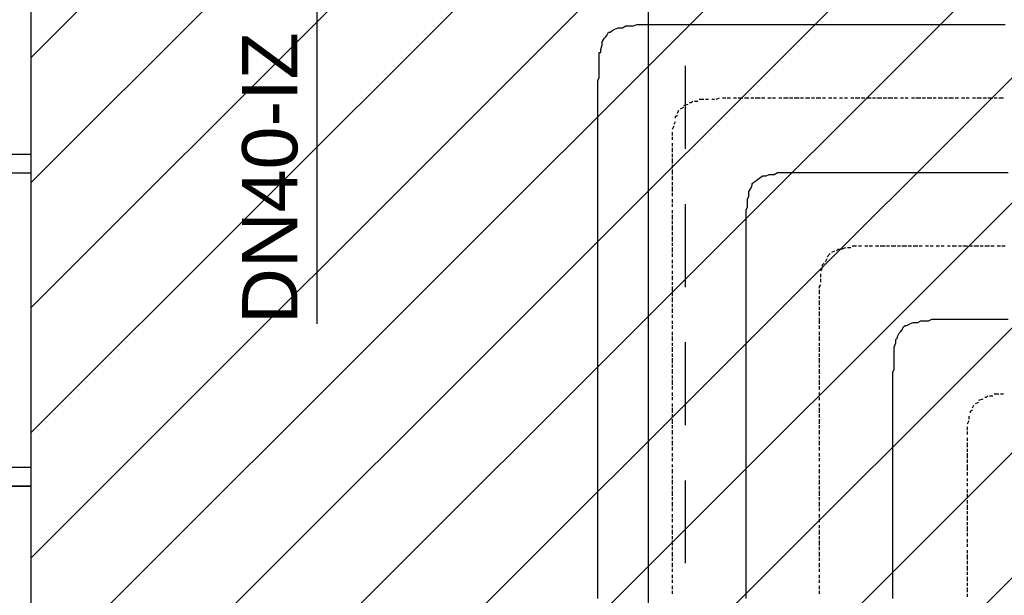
# Model space of a CAD drawing. Extents: x 997 to 109698, y 921 to 94021.
# Tile 405 of 656: x 13442 to 16112, y 43484 to 45047. Entities that reach past the tile are written whole.
import ezdxf

# ---------------------------------------------------------------- set-up
doc = ezdxf.new("R2010")
doc.units = 0
doc.header["$MEASUREMENT"] = 0
for name, color, linetype in [('12', 7, 'CONTINUOUS'), ('28', 7, 'CONTINUOUS'), ('40', 7, 'CONTINUOUS'), ('63', 15, 'CONTINUOUS')]:
    doc.layers.add(name, color=color, linetype=linetype)
doc.styles.get("Standard").update_dxf_attribs({"font": 'Arial.ttf', "height": 0.2})

msp = doc.modelspace()

# ---------------------------------------------------------------- linework, layer by layer
at = {"layer": '12', "color": 24}
for p, q in [((15147.636205, 35595.953237), (15147.636205, 45195.953237)), ((15247.636205, 44695.953237), (15247.636205, 44920.953237)), ((15247.636205, 44320.953237), (15247.636205, 44545.953237)), ((15247.636205, 43945.953237), (15247.636205, 44170.953237)), ((15247.636205, 43570.953237), (15247.636205, 43795.953237))]:
    msp.add_line(p, q, dxfattribs=at)
at = {"layer": '12', "color": 5}
for p, q in [((15047.630503, 45016.563401), (15055.630503, 45020.563401)), ((15068.630503, 45024.563401), (15076.630503, 45024.563401)), ((15076.630503, 45024.563401), (15085.630503, 45029.563401)), ((15085.630503, 45029.563401), (15098.630503, 45029.563401)), ((15098.630503, 45029.563401), (15106.630503, 45029.563401)), ((15106.630503, 45029.563401), (15115.630503, 45033.563401)), ((15115.630503, 45033.563401), (15127.630503, 45033.563401)), ((15127.630503, 45033.563401), (15136.630503, 45033.563401)), ((15136.630503, 45033.563401), (15144.630503, 45033.563401)), ((15144.630503, 45033.563401), (15157.630503, 45033.563401)), ((15157.630503, 45033.563401), (15165.630503, 45033.563401)), ((15165.630503, 45033.563401), (15174.630503, 45033.563401)), ((15174.630503, 45033.563401), (15187.630503, 45033.563401)), ((15187.630503, 45033.563401), (15195.630503, 45033.563401)), ((15195.630503, 45033.563401), (15208.630503, 45033.563401)), ((15208.630503, 45033.563401), (15212.630503, 45033.563401)), ((15212.630503, 45033.563401), (15216.630503, 45033.563401)), ((15216.630503, 45033.563401), (15225.630503, 45033.563401)), ((15225.630503, 45033.563401), (15237.630503, 45033.563401)), ((15237.630503, 45033.563401), (15246.630503, 45033.563401)), ((15246.630503, 45033.563401), (15254.630503, 45033.563401)), ((15254.630503, 45033.563401), (15267.630503, 45033.563401)), ((15267.630503, 45033.563401), (15275.630503, 45033.563401)), ((15275.630503, 45033.563401), (15284.630503, 45033.563401)), ((15284.630503, 45033.563401), (15297.630503, 45033.563401)), ((15297.630503, 45033.563401), (15305.630503, 45033.563401)), ((15305.630503, 45033.563401), (15318.630503, 45033.563401)), ((15318.630503, 45033.563401), (15326.630503, 45033.563401)), ((15326.630503, 45033.563401), (15335.630503, 45033.563401)), ((15335.630503, 45033.563401), (15347.630503, 45033.563401)), ((15347.630503, 45033.563401), (15356.630503, 45033.563401)), ((15356.630503, 45033.563401), (15364.630503, 45033.563401)), ((15364.630503, 45033.563401), (15377.630503, 45033.563401)), ((15377.630503, 45033.563401), (15385.630503, 45033.563401)), ((15385.630503, 45033.563401), (15394.630503, 45033.563401)), ((15394.630503, 45033.563401), (15407.630503, 45033.563401)), ((15407.630503, 45033.563401), (15415.630503, 45033.563401)), ((15415.630503, 45033.563401), (15424.630503, 45033.563401)), ((15424.630503, 45033.563401), (15436.630503, 45033.563401)), ((15436.630503, 45033.563401), (15445.630503, 45033.563401)), ((15445.630503, 45033.563401), (15457.630503, 45033.563401)), ((15457.630503, 45033.563401), (15466.630503, 45033.563401)), ((15466.630503, 45033.563401), (15474.630503, 45033.563401)), ((15474.630503, 45033.563401), (15487.630503, 45033.563401)), ((15487.630503, 45033.563401), (15496.630503, 45033.563401)), ((15496.630503, 45033.563401), (15504.630503, 45033.563401)), ((15504.630503, 45033.563401), (15517.630503, 45033.563401)), ((15517.630503, 45033.563401), (15525.630503, 45033.563401)), ((15525.630503, 45033.563401), (15534.630503, 45033.563401)), ((15534.630503, 45033.563401), (15546.630503, 45033.563401)), ((15546.630503, 45033.563401), (15555.630503, 45033.563401)), ((15555.630503, 45033.563401), (15567.630503, 45033.563401)), ((15567.630503, 45033.563401), (15576.630503, 45033.563401)), ((15576.630503, 45033.563401), (15584.630503, 45033.563401)), ((15584.630503, 45033.563401), (15597.630503, 45033.563401)), ((15597.630503, 45033.563401), (15606.630503, 45033.563401)), ((15606.630503, 45033.563401), (15614.630503, 45033.563401)), ((15614.630503, 45033.563401), (15627.630503, 45033.563401)), ((15627.630503, 45033.563401), (15635.630503, 45033.563401)), ((15635.630503, 45033.563401), (15644.630503, 45033.563401)), ((15644.630503, 45033.563401), (15656.630503, 45033.563401)), ((15656.630503, 45033.563401), (15665.630503, 45033.563401)), ((15665.630503, 45033.563401), (15678.630503, 45033.563401)), ((15678.630503, 45033.563401), (15686.630503, 45033.563401)), ((15686.630503, 45033.563401), (15695.630503, 45033.563401)), ((15695.630503, 45033.563401), (15707.630503, 45033.563401)), ((15707.630503, 45033.563401), (15716.630503, 45033.563401)), ((15716.630503, 45033.563401), (15724.630503, 45033.563401)), ((15724.630503, 45033.563401), (15737.630503, 45033.563401)), ((15737.630503, 45033.563401), (15745.630503, 45033.563401)), ((15745.630503, 45033.563401), (15754.630503, 45033.563401)), ((15754.630503, 45033.563401), (15766.630503, 45033.563401)), ((15766.630503, 45033.563401), (15775.630503, 45033.563401)), ((15775.630503, 45033.563401), (15788.630503, 45033.563401)), ((15788.630503, 45033.563401), (15796.630503, 45033.563401)), ((15796.630503, 45033.563401), (15805.630503, 45033.563401)), ((15805.630503, 45033.563401), (15817.630503, 45033.563401)), ((15817.630503, 45033.563401), (15826.630503, 45033.563401)), ((15826.630503, 45033.563401), (15834.630503, 45033.563401)), ((15834.630503, 45033.563401), (15847.630503, 45033.563401)), ((15847.630503, 45033.563401), (15855.630503, 45033.563401)), ((15855.630503, 45033.563401), (15864.630503, 45033.563401)), ((15864.630503, 45033.563401), (15877.630503, 45033.563401)), ((15877.630503, 45033.563401), (15885.630503, 45033.563401)), ((15885.630503, 45033.563401), (15898.630503, 45033.563401)), ((15898.630503, 45033.563401), (15906.630503, 45033.563401)), ((15906.630503, 45033.563401), (15915.630503, 45033.563401)), ((15915.630503, 45033.563401), (15927.630503, 45033.563401)), ((15927.630503, 45033.563401), (15936.630503, 45033.563401)), ((15936.630503, 45033.563401), (15944.630503, 45033.563401)), ((15944.630503, 45033.563401), (15957.630503, 45033.563401)), ((15957.630503, 45033.563401), (15965.630503, 45033.563401)), ((15965.630503, 45033.563401), (15974.630503, 45033.563401)), ((15974.630503, 45033.563401), (15987.630503, 45033.563401)), ((15987.630503, 45033.563401), (15995.630503, 45033.563401)), ((15995.630503, 45033.563401), (16004.630503, 45033.563401)), ((16004.630503, 45033.563401), (16016.630503, 45033.563401)), ((16016.630503, 45033.563401), (16025.630503, 45033.563401)), ((16025.630503, 45033.563401), (16037.630503, 45033.563401)), ((16037.630503, 45033.563401), (16046.630503, 45033.563401)), ((16046.630503, 45033.563401), (16054.630503, 45033.563401)), ((16054.630503, 45033.563401), (16067.630503, 45033.563401)), ((16067.630503, 45033.563401), (16075.630503, 45033.563401)), ((16075.630503, 45033.563401), (16084.630503, 45033.563401)), ((16084.630503, 45033.563401), (16097.630503, 45033.563401)), ((16097.630503, 45033.563401), (16105.630503, 45033.563401)), ((16105.630503, 45033.563401), (16114.630503, 45033.563401)), ((15021.630503, 44986.563401), (15026.630503, 44995.563401)), ((15034.630503, 45003.563401), (15038.630503, 45012.563401)), ((15017.630503, 44965.563401), (15021.630503, 44978.563401)), ((15021.630503, 44978.563401), (15021.630503, 44986.563401)), ((15013.630503, 44936.563401), (15013.630503, 44948.563401)), ((15017.630503, 44957.563401), (15017.630503, 44965.563401)), ((15013.630503, 44927.563401), (15013.630503, 44936.563401)), ((15013.630503, 44919.563401), (15013.630503, 44927.563401)), ((15013.630503, 44906.563401), (15013.630503, 44919.563401)), ((15013.630503, 44897.563401), (15013.630503, 44906.563401)), ((15013.630503, 44889.563401), (15013.630503, 44897.563401)), ((15009.630503, 44868.563401), (15009.630503, 44876.563401)), ((15009.630503, 44859.563401), (15009.630503, 44868.563401)), ((15009.630503, 44847.563401), (15009.630503, 44859.563401)), ((15009.630503, 44838.563401), (15009.630503, 44847.563401)), ((15009.630503, 44834.563401), (15009.630503, 44838.563401)), ((15009.630503, 44825.563401), (15009.630503, 44834.563401)), ((15009.630503, 44817.563401), (15009.630503, 44825.563401)), ((15009.630503, 44804.563401), (15009.630503, 44817.563401)), ((15009.630503, 44796.563401), (15009.630503, 44804.563401)), ((15009.630503, 44787.563401), (15009.630503, 44796.563401)), ((15009.630503, 44775.563401), (15009.630503, 44787.563401)), ((15009.630503, 44766.563401), (15009.630503, 44775.563401)), ((15009.630503, 44753.563401), (15009.630503, 44766.563401)), ((15009.630503, 44745.563401), (15009.630503, 44753.563401)), ((15009.630503, 44737.563401), (15009.630503, 44745.563401)), ((15009.630503, 44724.563401), (15009.630503, 44737.563401)), ((15009.630503, 44715.563401), (15009.630503, 44724.563401)), ((15009.630503, 44707.563401), (15009.630503, 44715.563401)), ((15009.630503, 44694.563401), (15009.630503, 44707.563401)), ((15009.630503, 44686.563401), (15009.630503, 44694.563401)), ((15009.630503, 44677.563401), (15009.630503, 44686.563401)), ((15009.630503, 44665.563401), (15009.630503, 44677.563401)), ((15009.630503, 44656.563401), (15009.630503, 44665.563401)), ((15009.630503, 44648.563401), (15009.630503, 44656.563401)), ((15009.630503, 44635.563401), (15009.630503, 44648.563401)), ((15009.630503, 44626.563401), (15009.630503, 44635.563401)), ((15009.630503, 44614.563401), (15009.630503, 44626.563401)), ((15449.630503, 44618.563401), (15457.630503, 44622.563401)), ((15457.630503, 44622.563401), (15466.630503, 44622.563401)), ((15466.630503, 44622.563401), (15474.630503, 44626.563401)), ((15474.630503, 44626.563401), (15487.630503, 44626.563401)), ((15487.630503, 44626.563401), (15496.630503, 44631.563401)), ((15496.630503, 44631.563401), (15504.630503, 44631.563401)), ((15504.630503, 44631.563401), (15517.630503, 44631.563401)), ((15517.630503, 44631.563401), (15525.630503, 44631.563401)), ((15525.630503, 44631.563401), (15534.630503, 44631.563401)), ((15534.630503, 44631.563401), (15546.630503, 44631.563401)), ((15546.630503, 44631.563401), (15555.630503, 44631.563401)), ((15555.630503, 44631.563401), (15567.630503, 44631.563401)), ((15567.630503, 44631.563401), (15576.630503, 44631.563401)), ((15576.630503, 44631.563401), (15584.630503, 44631.563401)), ((15584.630503, 44631.563401), (15597.630503, 44631.563401)), ((15597.630503, 44631.563401), (15606.630503, 44631.563401)), ((15606.630503, 44631.563401), (15610.630503, 44631.563401)), ((15610.630503, 44631.563401), (15623.630503, 44631.563401)), ((15623.630503, 44631.563401), (15631.630503, 44631.563401)), ((15631.630503, 44631.563401), (15639.630503, 44631.563401)), ((15639.630503, 44631.563401), (15652.630503, 44631.563401)), ((15652.630503, 44631.563401), (15661.630503, 44631.563401)), ((15661.630503, 44631.563401), (15669.630503, 44631.563401)), ((15669.630503, 44631.563401), (15682.630503, 44631.563401)), ((15682.630503, 44631.563401), (15690.630503, 44631.563401)), ((15690.630503, 44631.563401), (15699.630503, 44631.563401)), ((15699.630503, 44631.563401), (15711.630503, 44631.563401)), ((15711.630503, 44631.563401), (15720.630503, 44631.563401)), ((15720.630503, 44631.563401), (15733.630503, 44631.563401)), ((15733.630503, 44631.563401), (15741.630503, 44631.563401)), ((15741.630503, 44631.563401), (15750.630503, 44631.563401)), ((15750.630503, 44631.563401), (15762.630503, 44631.563401)), ((15762.630503, 44631.563401), (15771.630503, 44631.563401)), ((15771.630503, 44631.563401), (15779.630503, 44631.563401)), ((15779.630503, 44631.563401), (15792.630503, 44631.563401)), ((15792.630503, 44631.563401), (15800.630503, 44631.563401)), ((15800.630503, 44631.563401), (15809.630503, 44631.563401)), ((15809.630503, 44631.563401), (15822.630503, 44631.563401)), ((15822.630503, 44631.563401), (15830.630503, 44631.563401)), ((15830.630503, 44631.563401), (15843.630503, 44631.563401)), ((15843.630503, 44631.563401), (15851.630503, 44631.563401)), ((15851.630503, 44631.563401), (15860.630503, 44631.563401)), ((15860.630503, 44631.563401), (15872.630503, 44631.563401)), ((15872.630503, 44631.563401), (15881.630503, 44631.563401)), ((15881.630503, 44631.563401), (15889.630503, 44631.563401)), ((15889.630503, 44631.563401), (15902.630503, 44631.563401)), ((15902.630503, 44631.563401), (15910.630503, 44631.563401)), ((15910.630503, 44631.563401), (15919.630503, 44631.563401)), ((15919.630503, 44631.563401), (15932.630503, 44631.563401)), ((15932.630503, 44631.563401), (15940.630503, 44631.563401)), ((15940.630503, 44631.563401), (15948.630503, 44631.563401)), ((15948.630503, 44631.563401), (15961.630503, 44631.563401)), ((15961.630503, 44631.563401), (15970.630503, 44631.563401)), ((15970.630503, 44631.563401), (15982.630503, 44631.563401)), ((15982.630503, 44631.563401), (15991.630503, 44631.563401)), ((15991.630503, 44631.563401), (15999.630503, 44631.563401)), ((15999.630503, 44631.563401), (16012.630503, 44631.563401)), ((16012.630503, 44631.563401), (16020.630503, 44631.563401)), ((16020.630503, 44631.563401), (16029.630503, 44631.563401)), ((16029.630503, 44631.563401), (16042.630503, 44631.563401)), ((16042.630503, 44631.563401), (16050.630503, 44631.563401)), ((16050.630503, 44631.563401), (16059.630503, 44631.563401)), ((16059.630503, 44631.563401), (16071.630503, 44631.563401)), ((16071.630503, 44631.563401), (16080.630503, 44631.563401)), ((16080.630503, 44631.563401), (16092.630503, 44631.563401)), ((16092.630503, 44631.563401), (16101.630503, 44631.563401)), ((16101.630503, 44631.563401), (16109.630503, 44631.563401)), ((16109.630503, 44631.563401), (16122.630503, 44631.563401)), ((15009.630503, 44605.563401), (15009.630503, 44614.563401)), ((15009.630503, 44597.563401), (15009.630503, 44605.563401)), ((15009.630503, 44584.563401), (15009.630503, 44597.563401)), ((15424.630503, 44588.563401), (15428.630503, 44597.563401)), ((15432.630503, 44605.563401), (15440.630503, 44610.563401)), ((15009.630503, 44576.563401), (15009.630503, 44584.563401)), ((15009.630503, 44567.563401), (15009.630503, 44576.563401)), ((15009.630503, 44555.563401), (15009.630503, 44567.563401)), ((15415.630503, 44559.563401), (15419.630503, 44567.563401)), ((15419.630503, 44567.563401), (15419.630503, 44576.563401)), ((15009.630503, 44546.563401), (15009.630503, 44555.563401)), ((15009.630503, 44538.563401), (15009.630503, 44546.563401)), ((15415.630503, 44546.563401), (15415.630503, 44559.563401)), ((15415.630503, 44538.563401), (15415.630503, 44546.563401)), ((15009.630503, 44525.563401), (15009.630503, 44538.563401)), ((15009.630503, 44516.563401), (15009.630503, 44525.563401)), ((15009.630503, 44504.563401), (15009.630503, 44516.563401)), ((15411.630503, 44529.563401), (15415.630503, 44538.563401)), ((15411.630503, 44516.563401), (15411.630503, 44529.563401)), ((15411.630503, 44508.563401), (15411.630503, 44516.563401)), ((15009.630503, 44495.563401), (15009.630503, 44504.563401)), ((15009.630503, 44487.563401), (15009.630503, 44495.563401)), ((15009.630503, 44474.563401), (15009.630503, 44487.563401)), ((15411.630503, 44500.563401), (15411.630503, 44508.563401)), ((15411.630503, 44487.563401), (15411.630503, 44500.563401)), ((15411.630503, 44478.563401), (15411.630503, 44487.563401)), ((15009.630503, 44466.563401), (15009.630503, 44474.563401)), ((15009.630503, 44457.563401), (15009.630503, 44466.563401)), ((15411.630503, 44466.563401), (15411.630503, 44478.563401)), ((15411.630503, 44457.563401), (15411.630503, 44466.563401)), ((15009.630503, 44444.563401), (15009.630503, 44457.563401)), ((15009.630503, 44436.563401), (15009.630503, 44444.563401)), ((15009.630503, 44428.563401), (15009.630503, 44436.563401)), ((15411.630503, 44449.563401), (15411.630503, 44457.563401)), ((15411.630503, 44436.563401), (15411.630503, 44449.563401)), ((15411.630503, 44432.563401), (15411.630503, 44436.563401)), ((15411.630503, 44428.563401), (15411.630503, 44432.563401)), ((15009.630503, 44415.563401), (15009.630503, 44428.563401)), ((15009.630503, 44406.563401), (15009.630503, 44415.563401)), ((15009.630503, 44394.563401), (15009.630503, 44406.563401)), ((15411.630503, 44415.563401), (15411.630503, 44428.563401)), ((15411.630503, 44406.563401), (15411.630503, 44415.563401)), ((15411.630503, 44394.563401), (15411.630503, 44406.563401)), ((15009.630503, 44385.563401), (15009.630503, 44394.563401)), ((15009.630503, 44377.563401), (15009.630503, 44385.563401)), ((15411.630503, 44385.563401), (15411.630503, 44394.563401)), ((15411.630503, 44377.563401), (15411.630503, 44385.563401)), ((15009.630503, 44364.563401), (15009.630503, 44377.563401)), ((15009.630503, 44356.563401), (15009.630503, 44364.563401)), ((15009.630503, 44347.563401), (15009.630503, 44356.563401)), ((15411.630503, 44364.563401), (15411.630503, 44377.563401)), ((15411.630503, 44356.563401), (15411.630503, 44364.563401)), ((15411.630503, 44347.563401), (15411.630503, 44356.563401)), ((15009.630503, 44334.563401), (15009.630503, 44347.563401)), ((15009.630503, 44326.563401), (15009.630503, 44334.563401)), ((15009.630503, 44317.563401), (15009.630503, 44326.563401)), ((15411.630503, 44334.563401), (15411.630503, 44347.563401)), ((15411.630503, 44326.563401), (15411.630503, 44334.563401)), ((15411.630503, 44317.563401), (15411.630503, 44326.563401)), ((15009.630503, 44305.563401), (15009.630503, 44317.563401)), ((15009.630503, 44296.563401), (15009.630503, 44305.563401)), ((15411.630503, 44305.563401), (15411.630503, 44317.563401)), ((15411.630503, 44296.563401), (15411.630503, 44305.563401)), ((15009.630503, 44284.563401), (15009.630503, 44296.563401)), ((15009.630503, 44275.563401), (15009.630503, 44284.563401)), ((15009.630503, 44267.563401), (15009.630503, 44275.563401)), ((15411.630503, 44284.563401), (15411.630503, 44296.563401)), ((15411.630503, 44275.563401), (15411.630503, 44284.563401)), ((15411.630503, 44267.563401), (15411.630503, 44275.563401)), ((15009.630503, 44254.563401), (15009.630503, 44267.563401)), ((15009.630503, 44245.563401), (15009.630503, 44254.563401)), ((15411.630503, 44254.563401), (15411.630503, 44267.563401)), ((15411.630503, 44245.563401), (15411.630503, 44254.563401)), ((15009.630503, 44237.563401), (15009.630503, 44245.563401)), ((15009.630503, 44224.563401), (15009.630503, 44237.563401)), ((15009.630503, 44216.563401), (15009.630503, 44224.563401)), ((15411.630503, 44237.563401), (15411.630503, 44245.563401)), ((15411.630503, 44224.563401), (15411.630503, 44237.563401)), ((15411.630503, 44216.563401), (15411.630503, 44224.563401)), ((15847.630503, 44216.563401), (15855.630503, 44220.563401)), ((15868.630503, 44224.563401), (15877.630503, 44224.563401)), ((15877.630503, 44224.563401), (15885.630503, 44229.563401)), ((15885.630503, 44229.563401), (15898.630503, 44229.563401)), ((15898.630503, 44229.563401), (15906.630503, 44229.563401)), ((15906.630503, 44229.563401), (15915.630503, 44233.563401)), ((15915.630503, 44233.563401), (15927.630503, 44233.563401)), ((15927.630503, 44233.563401), (15936.630503, 44233.563401)), ((15936.630503, 44233.563401), (15944.630503, 44233.563401)), ((15944.630503, 44233.563401), (15957.630503, 44233.563401)), ((15957.630503, 44233.563401), (15965.630503, 44233.563401)), ((15965.630503, 44233.563401), (15974.630503, 44233.563401)), ((15974.630503, 44233.563401), (15987.630503, 44233.563401)), ((15987.630503, 44233.563401), (15995.630503, 44233.563401)), ((15995.630503, 44233.563401), (16004.630503, 44233.563401)), ((16004.630503, 44233.563401), (16012.630503, 44233.563401)), ((16012.630503, 44233.563401), (16020.630503, 44233.563401)), ((16020.630503, 44233.563401), (16029.630503, 44233.563401)), ((16029.630503, 44233.563401), (16042.630503, 44233.563401)), ((16042.630503, 44233.563401), (16050.630503, 44233.563401)), ((16050.630503, 44233.563401), (16059.630503, 44233.563401)), ((16059.630503, 44233.563401), (16071.630503, 44233.563401)), ((16071.630503, 44233.563401), (16080.630503, 44233.563401)), ((16080.630503, 44233.563401), (16092.630503, 44233.563401)), ((16092.630503, 44233.563401), (16101.630503, 44233.563401)), ((16101.630503, 44233.563401), (16109.630503, 44233.563401)), ((16109.630503, 44233.563401), (16122.630503, 44233.563401)), ((15009.630503, 44207.563401), (15009.630503, 44216.563401)), ((15009.630503, 44195.563401), (15009.630503, 44207.563401)), ((15009.630503, 44186.563401), (15009.630503, 44195.563401)), ((15411.630503, 44207.563401), (15411.630503, 44216.563401)), ((15411.630503, 44195.563401), (15411.630503, 44207.563401)), ((15411.630503, 44186.563401), (15411.630503, 44195.563401)), ((15822.630503, 44186.563401), (15826.630503, 44195.563401)), ((15834.630503, 44203.563401), (15838.630503, 44212.563401)), ((15009.630503, 44174.563401), (15009.630503, 44186.563401)), ((15009.630503, 44165.563401), (15009.630503, 44174.563401)), ((15009.630503, 44157.563401), (15009.630503, 44165.563401)), ((15411.630503, 44174.563401), (15411.630503, 44186.563401)), ((15411.630503, 44165.563401), (15411.630503, 44174.563401)), ((15411.630503, 44157.563401), (15411.630503, 44165.563401)), ((15813.630503, 44157.563401), (15817.630503, 44169.563401)), ((15817.630503, 44169.563401), (15817.630503, 44178.563401)), ((15009.630503, 44144.563401), (15009.630503, 44157.563401)), ((15009.630503, 44135.563401), (15009.630503, 44144.563401)), ((15411.630503, 44144.563401), (15411.630503, 44157.563401)), ((15411.630503, 44135.563401), (15411.630503, 44144.563401)), ((15813.630503, 44148.563401), (15813.630503, 44157.563401)), ((15813.630503, 44140.563401), (15813.630503, 44148.563401)), ((15813.630503, 44127.563401), (15813.630503, 44140.563401)), ((15009.630503, 44127.563401), (15009.630503, 44135.563401)), ((15009.630503, 44114.563401), (15009.630503, 44127.563401)), ((15009.630503, 44106.563401), (15009.630503, 44114.563401)), ((15411.630503, 44127.563401), (15411.630503, 44135.563401)), ((15411.630503, 44114.563401), (15411.630503, 44127.563401)), ((15411.630503, 44106.563401), (15411.630503, 44114.563401)), ((15813.630503, 44118.563401), (15813.630503, 44127.563401)), ((15813.630503, 44106.563401), (15813.630503, 44118.563401)), ((15009.630503, 44097.563401), (15009.630503, 44106.563401)), ((15009.630503, 44085.563401), (15009.630503, 44097.563401)), ((15009.630503, 44076.563401), (15009.630503, 44085.563401)), ((15411.630503, 44097.563401), (15411.630503, 44106.563401)), ((15411.630503, 44085.563401), (15411.630503, 44097.563401)), ((15411.630503, 44076.563401), (15411.630503, 44085.563401)), ((15809.630503, 44089.563401), (15813.630503, 44097.563401)), ((15809.630503, 44076.563401), (15809.630503, 44089.563401)), ((15813.630503, 44097.563401), (15813.630503, 44106.563401)), ((15009.630503, 44068.563401), (15009.630503, 44076.563401)), ((15009.630503, 44055.563401), (15009.630503, 44068.563401)), ((15411.630503, 44068.563401), (15411.630503, 44076.563401)), ((15411.630503, 44055.563401), (15411.630503, 44068.563401)), ((15809.630503, 44068.563401), (15809.630503, 44076.563401)), ((15809.630503, 44059.563401), (15809.630503, 44068.563401)), ((15809.630503, 44047.563401), (15809.630503, 44059.563401)), ((15009.630503, 44047.563401), (15009.630503, 44055.563401)), ((15009.630503, 44034.563401), (15009.630503, 44047.563401)), ((15009.630503, 44025.563401), (15009.630503, 44034.563401)), ((15411.630503, 44047.563401), (15411.630503, 44055.563401)), ((15411.630503, 44034.563401), (15411.630503, 44047.563401)), ((15411.630503, 44025.563401), (15411.630503, 44034.563401)), ((15809.630503, 44038.563401), (15809.630503, 44047.563401)), ((15809.630503, 44034.563401), (15809.630503, 44038.563401)), ((15809.630503, 44025.563401), (15809.630503, 44034.563401)), ((15009.630503, 44017.563401), (15009.630503, 44025.563401)), ((15009.630503, 44004.563401), (15009.630503, 44017.563401)), ((15411.630503, 44017.563401), (15411.630503, 44025.563401)), ((15411.630503, 44004.563401), (15411.630503, 44017.563401)), ((15809.630503, 44017.563401), (15809.630503, 44025.563401)), ((15809.630503, 44004.563401), (15809.630503, 44017.563401)), ((15009.630503, 43996.563401), (15009.630503, 44004.563401)), ((15009.630503, 43987.563401), (15009.630503, 43996.563401)), ((15009.630503, 43975.563401), (15009.630503, 43987.563401)), ((15411.630503, 43996.563401), (15411.630503, 44004.563401)), ((15411.630503, 43987.563401), (15411.630503, 43996.563401)), ((15411.630503, 43975.563401), (15411.630503, 43987.563401)), ((15809.630503, 43996.563401), (15809.630503, 44004.563401)), ((15809.630503, 43987.563401), (15809.630503, 43996.563401)), ((15809.630503, 43975.563401), (15809.630503, 43987.563401)), ((15009.630503, 43966.563401), (15009.630503, 43975.563401)), ((15009.630503, 43958.563401), (15009.630503, 43966.563401)), ((15009.630503, 43945.563401), (15009.630503, 43958.563401)), ((15411.630503, 43966.563401), (15411.630503, 43975.563401)), ((15411.630503, 43958.563401), (15411.630503, 43966.563401)), ((15411.630503, 43945.563401), (15411.630503, 43958.563401)), ((15809.630503, 43966.563401), (15809.630503, 43975.563401)), ((15809.630503, 43958.563401), (15809.630503, 43966.563401)), ((15809.630503, 43945.563401), (15809.630503, 43958.563401)), ((15009.630503, 43936.563401), (15009.630503, 43945.563401)), ((15009.630503, 43924.563401), (15009.630503, 43936.563401)), ((15411.630503, 43936.563401), (15411.630503, 43945.563401)), ((15411.630503, 43924.563401), (15411.630503, 43936.563401)), ((15809.630503, 43936.563401), (15809.630503, 43945.563401)), ((15809.630503, 43924.563401), (15809.630503, 43936.563401)), ((15009.630503, 43915.563401), (15009.630503, 43924.563401)), ((15009.630503, 43907.563401), (15009.630503, 43915.563401)), ((15009.630503, 43894.563401), (15009.630503, 43907.563401)), ((15411.630503, 43915.563401), (15411.630503, 43924.563401)), ((15411.630503, 43907.563401), (15411.630503, 43915.563401)), ((15411.630503, 43894.563401), (15411.630503, 43907.563401)), ((15809.630503, 43915.563401), (15809.630503, 43924.563401)), ((15809.630503, 43907.563401), (15809.630503, 43915.563401)), ((15809.630503, 43894.563401), (15809.630503, 43907.563401)), ((15009.630503, 43886.563401), (15009.630503, 43894.563401)), ((15009.630503, 43877.563401), (15009.630503, 43886.563401)), ((15009.630503, 43864.563401), (15009.630503, 43877.563401)), ((15411.630503, 43886.563401), (15411.630503, 43894.563401)), ((15411.630503, 43877.563401), (15411.630503, 43886.563401)), ((15411.630503, 43864.563401), (15411.630503, 43877.563401)), ((15809.630503, 43886.563401), (15809.630503, 43894.563401)), ((15809.630503, 43877.563401), (15809.630503, 43886.563401)), ((15809.630503, 43864.563401), (15809.630503, 43877.563401)), ((15009.630503, 43856.563401), (15009.630503, 43864.563401)), ((15009.630503, 43848.563401), (15009.630503, 43856.563401)), ((15009.630503, 43835.563401), (15009.630503, 43848.563401)), ((15411.630503, 43856.563401), (15411.630503, 43864.563401)), ((15411.630503, 43848.563401), (15411.630503, 43856.563401)), ((15411.630503, 43835.563401), (15411.630503, 43848.563401)), ((15809.630503, 43856.563401), (15809.630503, 43864.563401)), ((15809.630503, 43848.563401), (15809.630503, 43856.563401)), ((15809.630503, 43835.563401), (15809.630503, 43848.563401)), ((15009.630503, 43826.563401), (15009.630503, 43835.563401)), ((15009.630503, 43814.563401), (15009.630503, 43826.563401)), ((15411.630503, 43826.563401), (15411.630503, 43835.563401)), ((15411.630503, 43814.563401), (15411.630503, 43826.563401)), ((15809.630503, 43826.563401), (15809.630503, 43835.563401)), ((15809.630503, 43814.563401), (15809.630503, 43826.563401)), ((15009.630503, 43805.563401), (15009.630503, 43814.563401)), ((15009.630503, 43797.563401), (15009.630503, 43805.563401)), ((15009.630503, 43784.563401), (15009.630503, 43797.563401)), ((15411.630503, 43805.563401), (15411.630503, 43814.563401)), ((15411.630503, 43797.563401), (15411.630503, 43805.563401)), ((15411.630503, 43784.563401), (15411.630503, 43797.563401)), ((15809.630503, 43805.563401), (15809.630503, 43814.563401)), ((15809.630503, 43797.563401), (15809.630503, 43805.563401)), ((15809.630503, 43784.563401), (15809.630503, 43797.563401)), ((15009.630503, 43776.563401), (15009.630503, 43784.563401)), ((15009.630503, 43767.563401), (15009.630503, 43776.563401)), ((15009.630503, 43754.563401), (15009.630503, 43767.563401)), ((15411.630503, 43776.563401), (15411.630503, 43784.563401)), ((15411.630503, 43767.563401), (15411.630503, 43776.563401)), ((15411.630503, 43754.563401), (15411.630503, 43767.563401)), ((15809.630503, 43776.563401), (15809.630503, 43784.563401)), ((15809.630503, 43767.563401), (15809.630503, 43776.563401)), ((15809.630503, 43754.563401), (15809.630503, 43767.563401)), ((15009.630503, 43746.563401), (15009.630503, 43754.563401)), ((15009.630503, 43737.563401), (15009.630503, 43746.563401)), ((15411.630503, 43746.563401), (15411.630503, 43754.563401)), ((15411.630503, 43737.563401), (15411.630503, 43746.563401)), ((15809.630503, 43746.563401), (15809.630503, 43754.563401)), ((15809.630503, 43737.563401), (15809.630503, 43746.563401)), ((15009.630503, 43725.563401), (15009.630503, 43737.563401)), ((15009.630503, 43716.563401), (15009.630503, 43725.563401)), ((15009.630503, 43704.563401), (15009.630503, 43716.563401)), ((15411.630503, 43725.563401), (15411.630503, 43737.563401)), ((15411.630503, 43716.563401), (15411.630503, 43725.563401)), ((15411.630503, 43704.563401), (15411.630503, 43716.563401)), ((15809.630503, 43725.563401), (15809.630503, 43737.563401)), ((15809.630503, 43716.563401), (15809.630503, 43725.563401)), ((15809.630503, 43704.563401), (15809.630503, 43716.563401)), ((15009.630503, 43695.563401), (15009.630503, 43704.563401)), ((15009.630503, 43687.563401), (15009.630503, 43695.563401)), ((15009.630503, 43674.563401), (15009.630503, 43687.563401)), ((15411.630503, 43695.563401), (15411.630503, 43704.563401)), ((15411.630503, 43687.563401), (15411.630503, 43695.563401)), ((15411.630503, 43674.563401), (15411.630503, 43687.563401)), ((15809.630503, 43695.563401), (15809.630503, 43704.563401)), ((15809.630503, 43687.563401), (15809.630503, 43695.563401)), ((15809.630503, 43674.563401), (15809.630503, 43687.563401)), ((15009.630503, 43666.563401), (15009.630503, 43674.563401)), ((15009.630503, 43657.563401), (15009.630503, 43666.563401)), ((15411.630503, 43666.563401), (15411.630503, 43674.563401)), ((15411.630503, 43657.563401), (15411.630503, 43666.563401)), ((15809.630503, 43666.563401), (15809.630503, 43674.563401)), ((15809.630503, 43657.563401), (15809.630503, 43666.563401)), ((15009.630503, 43644.563401), (15009.630503, 43657.563401)), ((15009.630503, 43636.563401), (15009.630503, 43644.563401)), ((15009.630503, 43627.563401), (15009.630503, 43636.563401)), ((15411.630503, 43644.563401), (15411.630503, 43657.563401)), ((15411.630503, 43636.563401), (15411.630503, 43644.563401)), ((15411.630503, 43627.563401), (15411.630503, 43636.563401)), ((15809.630503, 43644.563401), (15809.630503, 43657.563401)), ((15809.630503, 43636.563401), (15809.630503, 43644.563401)), ((15809.630503, 43627.563401), (15809.630503, 43636.563401)), ((15009.630503, 43615.563401), (15009.630503, 43627.563401)), ((15009.630503, 43606.563401), (15009.630503, 43615.563401)), ((15009.630503, 43594.563401), (15009.630503, 43606.563401)), ((15411.630503, 43615.563401), (15411.630503, 43627.563401)), ((15411.630503, 43606.563401), (15411.630503, 43615.563401)), ((15411.630503, 43594.563401), (15411.630503, 43606.563401)), ((15809.630503, 43615.563401), (15809.630503, 43627.563401)), ((15809.630503, 43606.563401), (15809.630503, 43615.563401)), ((15809.630503, 43594.563401), (15809.630503, 43606.563401)), ((15009.630503, 43585.563401), (15009.630503, 43594.563401)), ((15009.630503, 43577.563401), (15009.630503, 43585.563401)), ((15411.630503, 43585.563401), (15411.630503, 43594.563401)), ((15411.630503, 43577.563401), (15411.630503, 43585.563401)), ((15809.630503, 43585.563401), (15809.630503, 43594.563401)), ((15809.630503, 43577.563401), (15809.630503, 43585.563401)), ((15009.630503, 43564.563401), (15009.630503, 43577.563401)), ((15009.630503, 43555.563401), (15009.630503, 43564.563401)), ((15009.630503, 43547.563401), (15009.630503, 43555.563401)), ((15411.630503, 43564.563401), (15411.630503, 43577.563401)), ((15411.630503, 43555.563401), (15411.630503, 43564.563401)), ((15411.630503, 43547.563401), (15411.630503, 43555.563401)), ((15809.630503, 43564.563401), (15809.630503, 43577.563401)), ((15809.630503, 43555.563401), (15809.630503, 43564.563401)), ((15809.630503, 43547.563401), (15809.630503, 43555.563401)), ((15009.630503, 43534.563401), (15009.630503, 43547.563401)), ((15009.630503, 43526.563401), (15009.630503, 43534.563401)), ((15009.630503, 43517.563401), (15009.630503, 43526.563401)), ((15411.630503, 43534.563401), (15411.630503, 43547.563401)), ((15411.630503, 43526.563401), (15411.630503, 43534.563401)), ((15411.630503, 43517.563401), (15411.630503, 43526.563401)), ((15809.630503, 43534.563401), (15809.630503, 43547.563401)), ((15809.630503, 43526.563401), (15809.630503, 43534.563401)), ((15809.630503, 43517.563401), (15809.630503, 43526.563401)), ((15009.630503, 43505.563401), (15009.630503, 43517.563401)), ((15009.630503, 43496.563401), (15009.630503, 43505.563401)), ((15411.630503, 43505.563401), (15411.630503, 43517.563401)), ((15411.630503, 43496.563401), (15411.630503, 43505.563401)), ((15809.630503, 43505.563401), (15809.630503, 43517.563401)), ((15809.630503, 43496.563401), (15809.630503, 43505.563401)), ((15009.630503, 43488.563401), (15009.630503, 43496.563401)), ((15009.630503, 43475.563401), (15009.630503, 43488.563401)), ((15411.630503, 43488.563401), (15411.630503, 43496.563401)), ((15411.630503, 43475.563401), (15411.630503, 43488.563401)), ((15809.630503, 43488.563401), (15809.630503, 43496.563401)), ((15809.630503, 43475.563401), (15809.630503, 43488.563401))]:
    msp.add_line(p, q, dxfattribs=at)
at = {"layer": '12', "color": 1}
for p, q in [((15330.630503, 44830.563401), (15339.630503, 44834.563401)), ((15347.630503, 44834.563401), (15356.630503, 44834.563401)), ((15360.630503, 44834.563401), (15369.630503, 44834.563401)), ((15377.630503, 44834.563401), (15385.630503, 44834.563401)), ((15390.630503, 44834.563401), (15402.630503, 44834.563401)), ((15407.630503, 44834.563401), (15411.630503, 44834.563401)), ((15411.630503, 44834.563401), (15419.630503, 44834.563401)), ((15424.630503, 44834.563401), (15432.630503, 44834.563401)), ((15436.630503, 44834.563401), (15449.630503, 44834.563401)), ((15453.630503, 44834.563401), (15462.630503, 44834.563401)), ((15470.630503, 44834.563401), (15479.630503, 44834.563401)), ((15483.630503, 44834.563401), (15491.630503, 44834.563401)), ((15500.630503, 44834.563401), (15508.630503, 44834.563401)), ((15513.630503, 44834.563401), (15525.630503, 44834.563401)), ((15529.630503, 44834.563401), (15538.630503, 44834.563401)), ((15542.630503, 44834.563401), (15555.630503, 44834.563401)), ((15559.630503, 44834.563401), (15567.630503, 44834.563401)), ((15572.630503, 44834.563401), (15584.630503, 44834.563401)), ((15589.630503, 44834.563401), (15597.630503, 44834.563401)), ((15601.630503, 44834.563401), (15614.630503, 44834.563401)), ((15618.630503, 44834.563401), (15627.630503, 44834.563401)), ((15635.630503, 44834.563401), (15644.630503, 44834.563401)), ((15648.630503, 44834.563401), (15656.630503, 44834.563401)), ((15665.630503, 44834.563401), (15673.630503, 44834.563401)), ((15678.630503, 44834.563401), (15686.630503, 44834.563401)), ((15695.630503, 44834.563401), (15703.630503, 44834.563401)), ((15707.630503, 44834.563401), (15720.630503, 44834.563401)), ((15724.630503, 44834.563401), (15733.630503, 44834.563401)), ((15737.630503, 44834.563401), (15750.630503, 44834.563401)), ((15754.630503, 44834.563401), (15762.630503, 44834.563401)), ((15766.630503, 44834.563401), (15779.630503, 44834.563401)), ((15783.630503, 44834.563401), (15792.630503, 44834.563401)), ((15796.630503, 44834.563401), (15809.630503, 44834.563401)), ((15813.630503, 44834.563401), (15822.630503, 44834.563401)), ((15830.630503, 44834.563401), (15838.630503, 44834.563401)), ((15843.630503, 44834.563401), (15851.630503, 44834.563401)), ((15860.630503, 44834.563401), (15868.630503, 44834.563401)), ((15872.630503, 44834.563401), (15885.630503, 44834.563401)), ((15889.630503, 44834.563401), (15898.630503, 44834.563401)), ((15902.630503, 44834.563401), (15915.630503, 44834.563401)), ((15919.630503, 44834.563401), (15927.630503, 44834.563401)), ((15932.630503, 44834.563401), (15944.630503, 44834.563401)), ((15948.630503, 44834.563401), (15957.630503, 44834.563401)), ((15961.630503, 44834.563401), (15974.630503, 44834.563401)), ((15978.630503, 44834.563401), (15987.630503, 44834.563401)), ((15995.630503, 44834.563401), (16004.630503, 44834.563401)), ((16008.630503, 44834.563401), (16016.630503, 44834.563401)), ((16025.630503, 44834.563401), (16033.630503, 44834.563401)), ((16037.630503, 44834.563401), (16050.630503, 44834.563401)), ((16054.630503, 44834.563401), (16063.630503, 44834.563401)), ((16067.630503, 44834.563401), (16080.630503, 44834.563401)), ((16084.630503, 44834.563401), (16092.630503, 44834.563401)), ((16097.630503, 44834.563401), (16109.630503, 44834.563401)), ((15233.630503, 44804.563401), (15242.630503, 44809.563401)), ((15242.630503, 44813.563401), (15254.630503, 44817.563401)), ((15271.630503, 44825.563401), (15280.630503, 44825.563401)), ((15284.630503, 44830.563401), (15297.630503, 44830.563401)), ((15301.630503, 44830.563401), (15309.630503, 44830.563401)), ((15318.630503, 44830.563401), (15326.630503, 44830.563401)), ((15225.630503, 44792.563401), (15229.630503, 44800.563401)), ((15212.630503, 44749.563401), (15216.630503, 44758.563401)), ((15216.630503, 44762.563401), (15220.630503, 44770.563401)), ((15212.630503, 44732.563401), (15212.630503, 44741.563401)), ((15212.630503, 44720.563401), (15212.630503, 44728.563401)), ((15212.630503, 44703.563401), (15212.630503, 44711.563401)), ((15212.630503, 44686.563401), (15212.630503, 44698.563401)), ((15212.630503, 44673.563401), (15212.630503, 44682.563401)), ((15212.630503, 44656.563401), (15212.630503, 44669.563401)), ((15212.630503, 44643.563401), (15212.630503, 44652.563401)), ((15212.630503, 44631.563401), (15212.630503, 44639.563401)), ((15212.630503, 44626.563401), (15212.630503, 44631.563401)), ((15212.630503, 44610.563401), (15212.630503, 44622.563401)), ((15212.630503, 44597.563401), (15212.630503, 44605.563401)), ((15212.630503, 44580.563401), (15212.630503, 44593.563401)), ((15212.630503, 44567.563401), (15212.630503, 44576.563401)), ((15212.630503, 44550.563401), (15212.630503, 44559.563401)), ((15212.630503, 44538.563401), (15212.630503, 44546.563401)), ((15212.630503, 44521.563401), (15212.630503, 44529.563401)), ((15212.630503, 44504.563401), (15212.630503, 44516.563401)), ((15212.630503, 44491.563401), (15212.630503, 44500.563401)), ((15212.630503, 44474.563401), (15212.630503, 44487.563401)), ((15212.630503, 44461.563401), (15212.630503, 44470.563401)), ((15212.630503, 44444.563401), (15212.630503, 44457.563401)), ((15212.630503, 44432.563401), (15212.630503, 44440.563401)), ((15699.630503, 44432.563401), (15711.630503, 44432.563401)), ((15716.630503, 44432.563401), (15724.630503, 44432.563401)), ((15733.630503, 44432.563401), (15741.630503, 44432.563401)), ((15745.630503, 44432.563401), (15754.630503, 44432.563401)), ((15762.630503, 44432.563401), (15771.630503, 44432.563401)), ((15775.630503, 44432.563401), (15788.630503, 44432.563401)), ((15792.630503, 44432.563401), (15800.630503, 44432.563401)), ((15805.630503, 44432.563401), (15809.630503, 44432.563401)), ((15809.630503, 44432.563401), (15817.630503, 44432.563401)), ((15822.630503, 44432.563401), (15830.630503, 44432.563401)), ((15834.630503, 44432.563401), (15847.630503, 44432.563401)), ((15851.630503, 44432.563401), (15860.630503, 44432.563401)), ((15864.630503, 44432.563401), (15877.630503, 44432.563401)), ((15881.630503, 44432.563401), (15889.630503, 44432.563401)), ((15898.630503, 44432.563401), (15906.630503, 44432.563401)), ((15910.630503, 44432.563401), (15919.630503, 44432.563401)), ((15927.630503, 44432.563401), (15936.630503, 44432.563401)), ((15940.630503, 44432.563401), (15948.630503, 44432.563401)), ((15957.630503, 44432.563401), (15965.630503, 44432.563401)), ((15970.630503, 44432.563401), (15982.630503, 44432.563401)), ((15987.630503, 44432.563401), (15995.630503, 44432.563401)), ((15999.630503, 44432.563401), (16012.630503, 44432.563401)), ((16016.630503, 44432.563401), (16025.630503, 44432.563401)), ((16029.630503, 44432.563401), (16042.630503, 44432.563401)), ((16046.630503, 44432.563401), (16054.630503, 44432.563401)), ((16059.630503, 44432.563401), (16071.630503, 44432.563401)), ((16075.630503, 44432.563401), (16084.630503, 44432.563401)), ((16092.630503, 44432.563401), (16101.630503, 44432.563401)), ((16105.630503, 44432.563401), (16114.630503, 44432.563401)), ((15212.630503, 44415.563401), (15212.630503, 44428.563401)), ((15212.630503, 44402.563401), (15212.630503, 44411.563401)), ((15631.630503, 44402.563401), (15639.630503, 44411.563401)), ((15644.630503, 44415.563401), (15652.630503, 44419.563401)), ((15669.630503, 44423.563401), (15682.630503, 44428.563401)), ((15686.630503, 44428.563401), (15695.630503, 44428.563401)), ((15212.630503, 44385.563401), (15212.630503, 44394.563401)), ((15212.630503, 44372.563401), (15212.630503, 44381.563401)), ((15627.630503, 44389.563401), (15631.630503, 44398.563401)), ((15212.630503, 44356.563401), (15212.630503, 44364.563401)), ((15614.630503, 44364.563401), (15618.630503, 44372.563401)), ((15614.630503, 44347.563401), (15614.630503, 44356.563401)), ((15212.630503, 44339.563401), (15212.630503, 44351.563401)), ((15212.630503, 44326.563401), (15212.630503, 44334.563401)), ((15614.630503, 44334.563401), (15614.630503, 44343.563401)), ((15212.630503, 44309.563401), (15212.630503, 44322.563401)), ((15212.630503, 44296.563401), (15212.630503, 44305.563401)), ((15610.630503, 44301.563401), (15610.630503, 44313.563401)), ((15212.630503, 44279.563401), (15212.630503, 44292.563401)), ((15212.630503, 44267.563401), (15212.630503, 44275.563401)), ((15610.630503, 44288.563401), (15610.630503, 44296.563401)), ((15610.630503, 44271.563401), (15610.630503, 44284.563401)), ((15212.630503, 44250.563401), (15212.630503, 44262.563401)), ((15610.630503, 44258.563401), (15610.630503, 44267.563401)), ((15610.630503, 44241.563401), (15610.630503, 44254.563401)), ((15212.630503, 44237.563401), (15212.630503, 44245.563401)), ((15212.630503, 44220.563401), (15212.630503, 44229.563401)), ((15610.630503, 44233.563401), (15610.630503, 44237.563401)), ((15610.630503, 44220.563401), (15610.630503, 44233.563401)), ((15212.630503, 44207.563401), (15212.630503, 44216.563401)), ((15212.630503, 44190.563401), (15212.630503, 44199.563401)), ((15610.630503, 44207.563401), (15610.630503, 44216.563401)), ((15610.630503, 44190.563401), (15610.630503, 44199.563401)), ((15212.630503, 44174.563401), (15212.630503, 44186.563401)), ((15212.630503, 44161.563401), (15212.630503, 44169.563401)), ((15610.630503, 44174.563401), (15610.630503, 44186.563401)), ((15610.630503, 44161.563401), (15610.630503, 44169.563401)), ((15212.630503, 44144.563401), (15212.630503, 44157.563401)), ((15212.630503, 44131.563401), (15212.630503, 44140.563401)), ((15610.630503, 44144.563401), (15610.630503, 44157.563401)), ((15610.630503, 44131.563401), (15610.630503, 44140.563401)), ((15212.630503, 44114.563401), (15212.630503, 44127.563401)), ((15610.630503, 44114.563401), (15610.630503, 44127.563401)), ((15212.630503, 44102.563401), (15212.630503, 44110.563401)), ((15212.630503, 44085.563401), (15212.630503, 44097.563401)), ((15610.630503, 44102.563401), (15610.630503, 44110.563401)), ((15610.630503, 44085.563401), (15610.630503, 44097.563401)), ((15212.630503, 44072.563401), (15212.630503, 44080.563401)), ((15212.630503, 44055.563401), (15212.630503, 44068.563401)), ((15610.630503, 44072.563401), (15610.630503, 44080.563401)), ((15610.630503, 44055.563401), (15610.630503, 44068.563401)), ((15212.630503, 44042.563401), (15212.630503, 44051.563401)), ((15212.630503, 44025.563401), (15212.630503, 44034.563401)), ((15610.630503, 44042.563401), (15610.630503, 44051.563401)), ((15610.630503, 44025.563401), (15610.630503, 44034.563401)), ((15212.630503, 44013.563401), (15212.630503, 44021.563401)), ((15610.630503, 44013.563401), (15610.630503, 44021.563401)), ((16033.630503, 44004.563401), (16042.630503, 44008.563401)), ((16042.630503, 44013.563401), (16054.630503, 44017.563401)), ((16071.630503, 44025.563401), (16080.630503, 44025.563401)), ((16084.630503, 44030.563401), (16097.630503, 44030.563401)), ((16101.630503, 44030.563401), (16109.630503, 44030.563401)), ((15212.630503, 43996.563401), (15212.630503, 44004.563401)), ((15212.630503, 43979.563401), (15212.630503, 43992.563401)), ((15610.630503, 43996.563401), (15610.630503, 44004.563401)), ((15610.630503, 43979.563401), (15610.630503, 43992.563401)), ((16025.630503, 43992.563401), (16029.630503, 44000.563401)), ((15212.630503, 43966.563401), (15212.630503, 43975.563401)), ((15212.630503, 43949.563401), (15212.630503, 43962.563401)), ((15610.630503, 43966.563401), (15610.630503, 43975.563401)), ((15610.630503, 43949.563401), (15610.630503, 43962.563401)), ((16012.630503, 43949.563401), (16016.630503, 43958.563401)), ((16016.630503, 43962.563401), (16016.630503, 43970.563401)), ((15212.630503, 43936.563401), (15212.630503, 43945.563401)), ((15212.630503, 43920.563401), (15212.630503, 43932.563401)), ((15610.630503, 43936.563401), (15610.630503, 43945.563401)), ((15610.630503, 43920.563401), (15610.630503, 43932.563401)), ((16012.630503, 43932.563401), (16012.630503, 43941.563401)), ((16012.630503, 43920.563401), (16012.630503, 43928.563401)), ((15212.630503, 43907.563401), (15212.630503, 43915.563401)), ((15212.630503, 43890.563401), (15212.630503, 43903.563401)), ((15610.630503, 43907.563401), (15610.630503, 43915.563401)), ((15610.630503, 43890.563401), (15610.630503, 43903.563401)), ((16012.630503, 43903.563401), (16012.630503, 43911.563401)), ((16012.630503, 43886.563401), (16012.630503, 43898.563401)), ((15212.630503, 43877.563401), (15212.630503, 43886.563401)), ((15610.630503, 43877.563401), (15610.630503, 43886.563401)), ((16012.630503, 43873.563401), (16012.630503, 43881.563401)), ((15212.630503, 43860.563401), (15212.630503, 43869.563401)), ((15212.630503, 43848.563401), (15212.630503, 43856.563401)), ((15610.630503, 43860.563401), (15610.630503, 43869.563401)), ((15610.630503, 43848.563401), (15610.630503, 43856.563401)), ((16012.630503, 43856.563401), (16012.630503, 43869.563401)), ((16012.630503, 43843.563401), (16012.630503, 43852.563401)), ((15212.630503, 43831.563401), (15212.630503, 43839.563401)), ((15212.630503, 43814.563401), (15212.630503, 43826.563401)), ((15610.630503, 43831.563401), (15610.630503, 43839.563401)), ((15610.630503, 43814.563401), (15610.630503, 43826.563401)), ((16012.630503, 43831.563401), (16012.630503, 43839.563401)), ((16012.630503, 43822.563401), (16012.630503, 43831.563401)), ((16012.630503, 43809.563401), (16012.630503, 43818.563401)), ((15212.630503, 43801.563401), (15212.630503, 43809.563401)), ((15212.630503, 43784.563401), (15212.630503, 43797.563401)), ((15610.630503, 43801.563401), (15610.630503, 43809.563401)), ((15610.630503, 43784.563401), (15610.630503, 43797.563401)), ((16012.630503, 43793.563401), (16012.630503, 43801.563401)), ((15212.630503, 43771.563401), (15212.630503, 43780.563401)), ((15212.630503, 43754.563401), (15212.630503, 43767.563401)), ((15610.630503, 43771.563401), (15610.630503, 43780.563401)), ((15610.630503, 43754.563401), (15610.630503, 43767.563401)), ((16012.630503, 43780.563401), (16012.630503, 43788.563401)), ((16012.630503, 43763.563401), (16012.630503, 43771.563401)), ((15212.630503, 43742.563401), (15212.630503, 43750.563401)), ((15610.630503, 43742.563401), (15610.630503, 43750.563401)), ((16012.630503, 43746.563401), (16012.630503, 43759.563401)), ((16012.630503, 43733.563401), (16012.630503, 43742.563401)), ((15212.630503, 43725.563401), (15212.630503, 43737.563401)), ((15212.630503, 43712.563401), (15212.630503, 43721.563401)), ((15610.630503, 43725.563401), (15610.630503, 43737.563401)), ((15610.630503, 43712.563401), (15610.630503, 43721.563401)), ((16012.630503, 43716.563401), (16012.630503, 43729.563401)), ((16012.630503, 43704.563401), (16012.630503, 43712.563401)), ((15212.630503, 43695.563401), (15212.630503, 43704.563401)), ((15212.630503, 43682.563401), (15212.630503, 43691.563401)), ((15610.630503, 43695.563401), (15610.630503, 43704.563401)), ((15610.630503, 43682.563401), (15610.630503, 43691.563401)), ((16012.630503, 43687.563401), (16012.630503, 43699.563401)), ((15212.630503, 43666.563401), (15212.630503, 43674.563401)), ((15212.630503, 43649.563401), (15212.630503, 43661.563401)), ((15610.630503, 43666.563401), (15610.630503, 43674.563401)), ((15610.630503, 43649.563401), (15610.630503, 43661.563401)), ((16012.630503, 43674.563401), (16012.630503, 43682.563401)), ((16012.630503, 43657.563401), (16012.630503, 43670.563401)), ((15212.630503, 43636.563401), (15212.630503, 43644.563401)), ((15212.630503, 43619.563401), (15212.630503, 43632.563401)), ((15610.630503, 43636.563401), (15610.630503, 43644.563401)), ((15610.630503, 43619.563401), (15610.630503, 43632.563401)), ((16012.630503, 43644.563401), (16012.630503, 43653.563401)), ((16012.630503, 43627.563401), (16012.630503, 43636.563401)), ((15212.630503, 43606.563401), (15212.630503, 43615.563401)), ((15610.630503, 43606.563401), (15610.630503, 43615.563401)), ((16012.630503, 43615.563401), (16012.630503, 43623.563401)), ((16012.630503, 43598.563401), (16012.630503, 43606.563401)), ((15212.630503, 43589.563401), (15212.630503, 43602.563401)), ((15212.630503, 43577.563401), (15212.630503, 43585.563401)), ((15610.630503, 43589.563401), (15610.630503, 43602.563401)), ((15610.630503, 43577.563401), (15610.630503, 43585.563401)), ((16012.630503, 43581.563401), (16012.630503, 43594.563401)), ((15212.630503, 43560.563401), (15212.630503, 43572.563401)), ((15212.630503, 43547.563401), (15212.630503, 43555.563401)), ((15610.630503, 43560.563401), (15610.630503, 43572.563401)), ((15610.630503, 43547.563401), (15610.630503, 43555.563401)), ((16012.630503, 43568.563401), (16012.630503, 43577.563401)), ((16012.630503, 43551.563401), (16012.630503, 43564.563401)), ((15212.630503, 43530.563401), (15212.630503, 43539.563401)), ((15212.630503, 43517.563401), (15212.630503, 43526.563401)), ((15610.630503, 43530.563401), (15610.630503, 43539.563401)), ((15610.630503, 43517.563401), (15610.630503, 43526.563401)), ((16012.630503, 43539.563401), (16012.630503, 43547.563401)), ((16012.630503, 43522.563401), (16012.630503, 43534.563401)), ((15212.630503, 43500.563401), (15212.630503, 43509.563401)), ((15610.630503, 43500.563401), (15610.630503, 43509.563401)), ((16012.630503, 43509.563401), (16012.630503, 43517.563401)), ((16012.630503, 43492.563401), (16012.630503, 43505.563401)), ((15212.630503, 43488.563401), (15212.630503, 43496.563401)), ((15610.630503, 43488.563401), (15610.630503, 43496.563401)), ((16012.630503, 43479.563401), (16012.630503, 43488.563401))]:
    msp.add_line(p, q, dxfattribs=at)
at = {"layer": '12', "color": 5}
for points in [[(15055.630503, 45020.563401), (15064.630503, 45024.563401), (15068.630503, 45024.563401)], [(15026.630503, 44995.563401), (15030.630503, 44999.563401), (15034.630503, 45003.563401)], [(15038.630503, 45012.563401), (15043.630503, 45012.563401), (15047.630503, 45016.563401)], [(15013.630503, 44948.563401), (15013.630503, 44957.563401), (15017.630503, 44957.563401)], [(15009.630503, 44876.563401), (15009.630503, 44880.563401), (15013.630503, 44889.563401)], [(15428.630503, 44597.563401), (15428.630503, 44601.563401), (15432.630503, 44605.563401)], [(15440.630503, 44610.563401), (15445.630503, 44614.563401), (15449.630503, 44618.563401)], [(15419.630503, 44576.563401), (15419.630503, 44580.563401), (15424.630503, 44588.563401)], [(15855.630503, 44220.563401), (15864.630503, 44224.563401), (15868.630503, 44224.563401)], [(15826.630503, 44195.563401), (15830.630503, 44199.563401), (15834.630503, 44203.563401)], [(15838.630503, 44212.563401), (15843.630503, 44216.563401), (15847.630503, 44216.563401)], [(15817.630503, 44178.563401), (15822.630503, 44182.563401), (15822.630503, 44186.563401)]]:
    msp.add_lwpolyline(points, dxfattribs=at)
at = {"layer": '12', "color": 1}
for points in [[(15258.630503, 44821.563401), (15263.630503, 44821.563401), (15267.630503, 44825.563401)], [(15220.630503, 44779.563401), (15220.630503, 44783.563401), (15225.630503, 44787.563401)], [(15656.630503, 44419.563401), (15661.630503, 44423.563401), (15665.630503, 44423.563401)], [(15618.630503, 44377.563401), (15618.630503, 44381.563401), (15623.630503, 44385.563401)], [(15610.630503, 44317.563401), (15610.630503, 44322.563401), (15614.630503, 44326.563401)], [(16059.630503, 44021.563401), (16063.630503, 44021.563401), (16067.630503, 44025.563401)], [(16020.630503, 43979.563401), (16020.630503, 43983.563401), (16025.630503, 43987.563401)]]:
    msp.add_lwpolyline(points, dxfattribs=at)
at = {"layer": '28', "color": 2}
for p, q in [((13472.636205, 44943.844969), (27214.746473, 58685.955237)), ((13472.636205, 44604.433715), (27554.157728, 58685.955237)), ((13472.636205, 44265.02246), (27893.568983, 58685.955237)), ((13472.636205, 43925.611205), (28232.980238, 58685.955237)), ((13472.636205, 43586.19995), (28572.391493, 58685.955237)), ((13646.505785, 43420.658275), (28911.802748, 58685.955237)), ((13985.91704, 43420.658275), (29251.214003, 58685.955237)), ((14325.328295, 43420.658275), (29590.625258, 58685.955237)), ((14664.73955, 43420.658275), (29930.036513, 58685.955237)), ((14872.636205, 43289.143675), (30269.447768, 58685.955237)), ((14872.636205, 42949.73242), (30608.859023, 58685.955237)), ((14872.636205, 42610.321165), (30948.270278, 58685.955237)), ((14872.636205, 42270.90991), (31287.681533, 58685.955237))]:
    msp.add_line(p, q, dxfattribs=at)
at = {"layer": '40', "color": 8, "linetype": 'Continuous'}
for p, q in [((13472.636205, 44680.658275), (13472.636205, 45120.658275)), ((13472.636205, 44680.658275), (13272.636205, 44680.658275)), ((13472.636205, 44630.658275), (13472.636205, 44680.658275)), ((13472.636205, 43780.658274), (13472.636205, 44680.658275)), ((13272.636205, 44630.658275), (13472.636205, 44630.658275)), ((13472.636205, 43830.658274), (13472.636205, 44630.658275)), ((13472.636205, 43830.658274), (13272.636205, 43830.658274)), ((13472.636205, 43780.658274), (13472.636205, 43830.658274)), ((13272.636205, 43780.658274), (13472.636205, 43780.658274)), ((13472.636205, 43780.658274), (13272.636205, 43780.658274)), ((13472.636205, 36620.953237), (13472.636205, 43780.658274))]:
    msp.add_line(p, q, dxfattribs=at)
at = {"layer": '63', "color": 74, "linetype": 'Continuous'}
msp.add_line((14247.636205, 45445.953237), (14247.636205, 44220.953237), dxfattribs=at)

# ---------------------------------------------------------------- texts
at = {"layer": '63', "color": 74}
msp.add_text('DN40-IZ', height=150, rotation=90.01167, dxfattribs=at).set_placement((14195.136205, 44220.953237))

doc.saveas('drawing.dxf')
